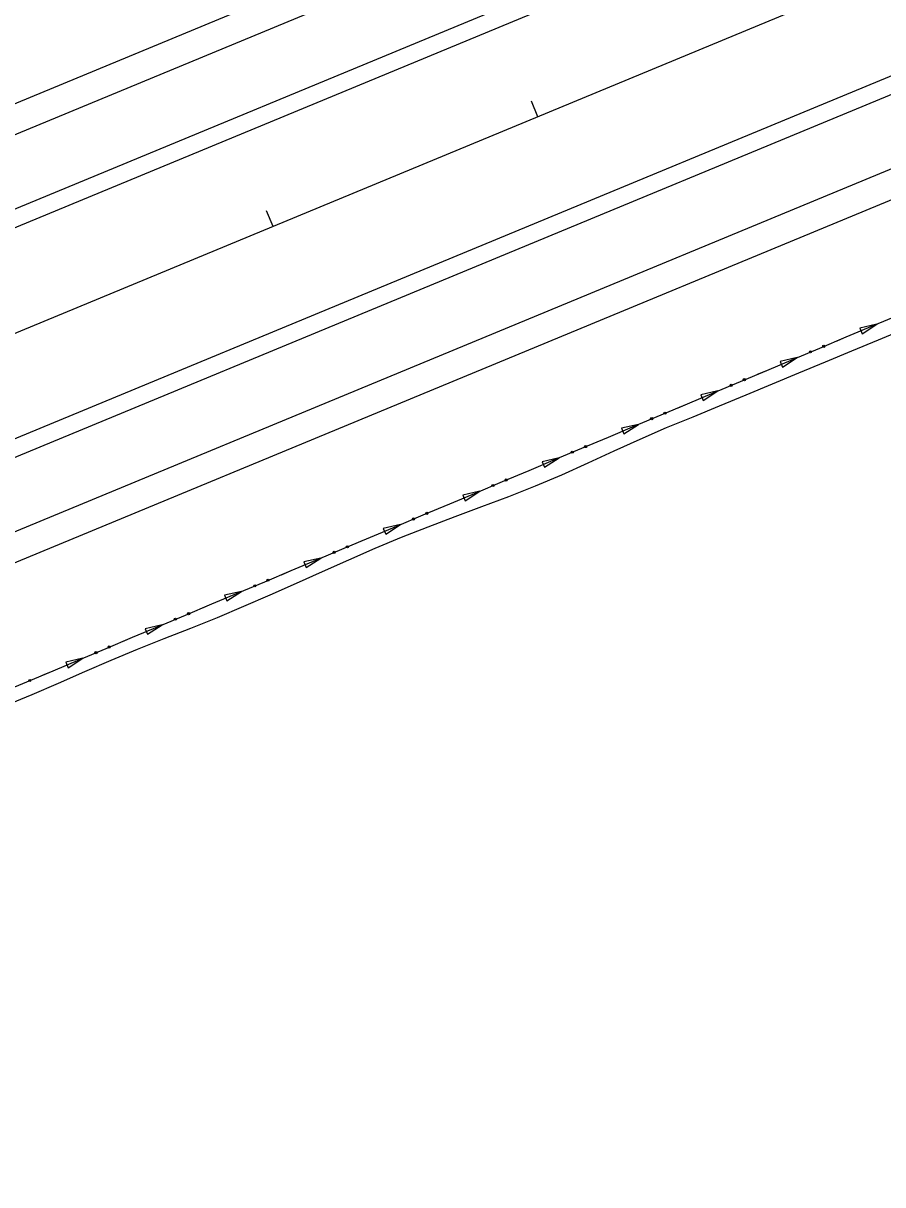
# Model space of a CAD drawing. Extents: x 1611108 to 1749517, y 619561 to 797725.
# Drawn here: x 1717167.3 to 1717467, y 765954.9 to 766360 of the extents above; entities that cross this region are included whole.
import ezdxf

# ---------------------------------------------------------------- set-up
doc = ezdxf.new("R2010")
doc.units = 0
for name, color, linetype in [('R_Ditch', 7, 'Continuous'), ('R_Horz Alg', 7, 'Continuous'), ('R_Horz Alg Stationing', 7, 'Continuous'), ('R_Proposed Const Limits', 7, 'Continuous'), ('R_Proposed Road', 7, 'Continuous')]:
    doc.layers.add(name, color=color, linetype=linetype)

msp = doc.modelspace()

# ---------------------------------------------------------------- linework, layer by layer
at = {"layer": 'R_Ditch'}
for p, q in [((1717464.91, 766255), (1717458.97, 766253.65)), ((1717459.79, 766251.7), (1717464.91, 766255)), ((1717458.97, 766253.65), (1717459.79, 766251.7)), ((1717437.22, 766243.36), (1717431.28, 766242.01)), ((1717431.28, 766242.01), (1717432.1, 766240.06)), ((1717432.1, 766240.06), (1717437.22, 766243.36)), ((1717409.53, 766231.71), (1717403.59, 766230.36)), ((1717403.59, 766230.36), (1717404.41, 766228.41)), ((1717404.41, 766228.41), (1717409.53, 766231.71)), ((1717381.85, 766220.06), (1717375.91, 766218.7)), ((1717375.91, 766218.7), (1717376.73, 766216.75)), ((1717376.73, 766216.75), (1717381.85, 766220.06)), ((1717354.16, 766208.4), (1717348.22, 766207.05)), ((1717348.22, 766207.05), (1717349.04, 766205.1)), ((1717349.04, 766205.1), (1717354.16, 766208.4)), ((1717326.47, 766196.75), (1717320.53, 766195.4)), ((1717320.53, 766195.4), (1717321.35, 766193.45)), ((1717321.35, 766193.45), (1717326.47, 766196.75)), ((1717298.79, 766185.1), (1717292.85, 766183.75)), ((1717293.67, 766181.8), (1717298.79, 766185.1)), ((1717292.85, 766183.75), (1717293.67, 766181.8)), ((1717271.1, 766173.45), (1717265.16, 766172.09)), ((1717265.98, 766170.14), (1717271.1, 766173.45)), ((1717265.16, 766172.09), (1717265.98, 766170.14)), ((1717243.42, 766161.79), (1717237.48, 766160.44)), ((1717238.3, 766158.49), (1717243.42, 766161.79)), ((1717237.48, 766160.44), (1717238.3, 766158.49)), ((1717215.73, 766150.14), (1717209.79, 766148.79)), ((1717209.79, 766148.79), (1717210.61, 766146.84)), ((1717210.61, 766146.84), (1717215.73, 766150.14)), ((1717188.05, 766138.49), (1717182.11, 766137.13)), ((1717182.11, 766137.13), (1717182.93, 766135.18)), ((1717182.93, 766135.18), (1717188.05, 766138.49))]:
    msp.add_line(p, q, dxfattribs=at)
for points in [[(1717159.33, 766126.4), (1717168.54, 766130.28), (1717177.76, 766134.16), (1717186.98, 766138.04), (1717196.2, 766141.92), (1717205.41, 766145.8), (1717214.63, 766149.68), (1717223.85, 766153.55), (1717233.06, 766157.43), (1717242.28, 766161.31), (1717251.5, 766165.19), (1717260.72, 766169.07), (1717269.93, 766172.95), (1717279.15, 766176.83), (1717288.37, 766180.71), (1717297.58, 766184.59), (1717306.8, 766188.47), (1717316.02, 766192.35), (1717325.23, 766196.23), (1717334.45, 766200.11), (1717343.67, 766203.99), (1717352.89, 766207.87), (1717362.1, 766211.75), (1717371.32, 766215.63), (1717380.54, 766219.51), (1717389.75, 766223.39), (1717398.97, 766227.26), (1717408.19, 766231.14), (1717417.4, 766235.02), (1717426.62, 766238.9), (1717435.84, 766242.78), (1717445.06, 766246.66), (1717454.28, 766250.54), (1717463.5, 766254.41), (1717472.72, 766258.27)], [(1717451.08, 766249.19), (1717454.28, 766250.54), (1717463.5, 766254.41), (1717464.91, 766255)], [(1717451.04, 766249.18), (1717451.08, 766249.19)], [(1717423.39, 766237.54), (1717426.62, 766238.9), (1717435.84, 766242.78), (1717437.22, 766243.36)], [(1717423.36, 766237.53), (1717423.39, 766237.54)], [(1717395.71, 766225.89), (1717398.97, 766227.26), (1717408.19, 766231.14), (1717409.53, 766231.71)], [(1717395.67, 766225.88), (1717395.71, 766225.89)], [(1717368.02, 766214.24), (1717371.32, 766215.63), (1717380.54, 766219.51), (1717381.85, 766220.06)], [(1717367.99, 766214.22), (1717368.02, 766214.24)], [(1717340.33, 766202.58), (1717343.67, 766203.99), (1717352.89, 766207.87), (1717354.16, 766208.4)], [(1717340.3, 766202.57), (1717340.33, 766202.58)], [(1717312.65, 766190.93), (1717316.02, 766192.35), (1717325.23, 766196.23), (1717326.47, 766196.75)], [(1717312.61, 766190.92), (1717312.65, 766190.93)], [(1717284.96, 766179.28), (1717288.37, 766180.71), (1717297.58, 766184.59), (1717298.79, 766185.1)], [(1717284.93, 766179.26), (1717284.96, 766179.28)], [(1717257.28, 766167.63), (1717260.72, 766169.07), (1717269.93, 766172.95), (1717271.1, 766173.45)], [(1717257.24, 766167.61), (1717257.28, 766167.63)], [(1717229.59, 766155.97), (1717233.06, 766157.43), (1717242.28, 766161.31), (1717243.42, 766161.79)], [(1717229.56, 766155.96), (1717229.59, 766155.97)], [(1717201.91, 766144.32), (1717205.41, 766145.8), (1717214.63, 766149.68), (1717215.73, 766150.14)], [(1717201.87, 766144.3), (1717201.91, 766144.32)], [(1717174.22, 766132.67), (1717177.76, 766134.16), (1717186.98, 766138.04), (1717188.05, 766138.49)], [(1717174.19, 766132.65), (1717174.22, 766132.67)]]:
    msp.add_lwpolyline(points, dxfattribs=at)
for centre in [(1717446.44, 766247.28), (1717441.82, 766245.34), (1717414.13, 766233.68), (1717418.75, 766235.63), (1717386.45, 766222.03), (1717391.06, 766223.98), (1717358.76, 766210.38), (1717363.38, 766212.32), (1717331.07, 766198.73), (1717335.69, 766200.67), (1717308.01, 766189.02), (1717303.39, 766187.07), (1717280.32, 766177.36), (1717275.7, 766175.42), (1717252.64, 766165.71), (1717248.02, 766163.77), (1717224.95, 766154.06), (1717220.33, 766152.11), (1717192.65, 766140.46), (1717197.26, 766142.4), (1717169.58, 766130.75)]:
    msp.add_circle(centre, 0.375, dxfattribs=at)
at = {"layer": 'R_Horz Alg'}
msp.add_line((1715964.86, 765755.05), (1723860.62, 769025.58), dxfattribs=at)
at = {"layer": 'R_Horz Alg Stationing'}
for points in [[(1717344.37, 766332.96), (1717346.66, 766327.41)], [(1717251.98, 766294.69), (1717254.27, 766289.15)]]:
    msp.add_lwpolyline(points, dxfattribs=at)
at = {"layer": 'R_Proposed Const Limits'}
msp.add_lwpolyline([(1717161.14, 766122.02), (1717170.39, 766125.82), (1717179.56, 766129.82), (1717188.73, 766133.82), (1717197.89, 766137.83), (1717207.13, 766141.66), (1717216.43, 766145.33), (1717225.73, 766149.01), (1717235.03, 766152.69), (1717244.23, 766156.61), (1717253.39, 766160.61), (1717262.53, 766164.69), (1717271.67, 766168.76), (1717280.81, 766172.83), (1717289.95, 766176.89), (1717299.19, 766180.72), (1717308.5, 766184.37), (1717317.87, 766187.88), (1717327.24, 766191.39), (1717336.61, 766194.9), (1717345.91, 766198.58), (1717355.14, 766202.43), (1717364.23, 766206.61), (1717373.32, 766210.78), (1717382.42, 766214.96), (1717391.59, 766218.94), (1717400.85, 766222.73), (1717410.1, 766226.53), (1717419.35, 766230.33), (1717428.57, 766234.2), (1717437.8, 766238.05), (1717447.04, 766241.88), (1717456.27, 766245.71), (1717465.51, 766249.54), (1717474.75, 766253.36)], dxfattribs=at)
at = {"layer": 'R_Proposed Road'}
for p, q in [((1715936.54, 765823.42), (1723832.3, 769093.95)), ((1715940.37, 765814.18), (1723836.12, 769084.71)), ((1715949.55, 765792.01), (1723845.31, 769062.54)), ((1715951.85, 765786.47), (1723847.6, 769056.99)), ((1715977.87, 765723.64), (1723873.63, 768994.17)), ((1715980.17, 765718.1), (1723875.92, 768988.63)), ((1715989.35, 765695.93), (1723885.11, 768966.45)), ((1715993.18, 765686.69), (1723888.93, 768957.22))]:
    msp.add_line(p, q, dxfattribs=at)

doc.saveas('drawing.dxf')
